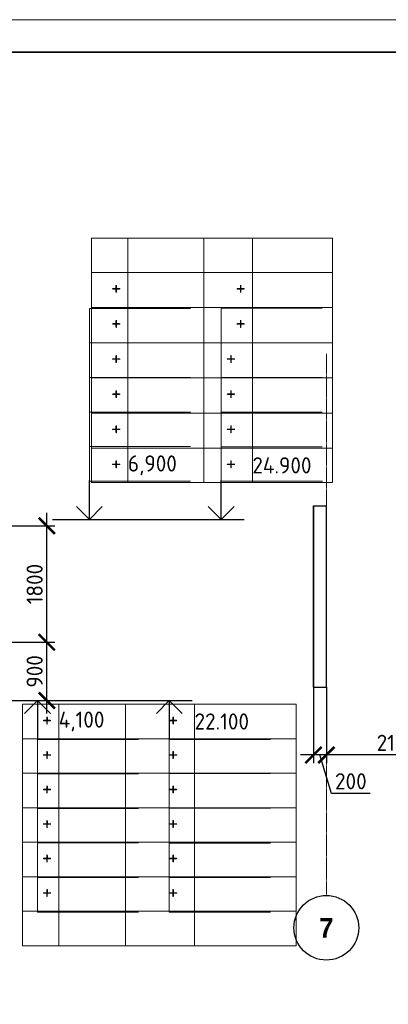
# Model space of a CAD drawing. Header units: millimetres. Extents: x 247266 to 730847, y -636031 to 10052.
# Tile 260 of 330: x 562894 to 568591, y -164984 to -149761. Entities that reach past the tile are written whole.
import ezdxf

# ---------------------------------------------------------------- set-up
doc = ezdxf.new("R2010")
doc.units = ezdxf.units.MM
doc.linetypes.add('______5', pattern=[1100, 800, -100, 100, -100])
doc.linetypes.add('осевая', pattern=[50.8, 31.75, -6.35, 6.35, -6.35])
for name, color, linetype, lineweight in [('RAZMER', 7, 'Continuous', 15), ('АС-Таблицы', 7, 'Continuous', 20), ('Оси', 7, '______5', 18), ('отметки', 7, 'Continuous', 18), ('ТОНКИЕ', 7, 'Continuous', 9)]:
    doc.layers.add(name, color=color, linetype=linetype, lineweight=lineweight)
doc.layers.add('РАЗМЕРЫ', color=7, linetype='Continuous')
doc.layers.add('ТОЛСТЫЕ_ОСНОВНЫЕ', color=7, linetype='Continuous')
doc.styles.add('Century Gothic', font='GOTHIC.TTF')
doc.styles.add('GOST-2.304_Type-B', font='GOST_Common.ttf')
doc.styles.add('ГОСТ', font='GOST_Common.ttf')
doc.dimstyles.new('СПДС', dxfattribs={"dimscale": 100, "dimtxt": 2.5, "dimasz": 2.5, "dimexe": 1.25, "dimexo": 0, "dimtad": 1, "dimdec": 0, "dimtxsty": 'GOST-2.304_Type-B', "dimblk": 'ARCHTICK', "dimcen": 2.5, "dimdle": 2, "dimadec": 0, "dimazin": 2, "dimtfac": 0.75, "dimtdec": 0, "dimtmove": 1, "dimatfit": 3, "dimfxl": 1, "dimtolj": 1, "dimarcsym": 1})

# ---------------------------------------------------------------- blocks, each defined once
blk = doc.blocks.new('*U3683')
at = {"layer": 'ТОЛСТЫЕ_ОСНОВНЫЕ', "lineweight": 35}
blk.add_lwpolyline([(20, 5), (836, 5), (836, 589), (20, 589)], close=True, dxfattribs=at)
at = {"layer": 'ТОНКИЕ'}
blk.add_lwpolyline([(0, 0), (841, 0), (841, 594), (0, 594)], close=True, dxfattribs=at)
blk = doc.blocks.new('_ArchTick')
at = {"color": 0, "linetype": 'ByBlock', "const_width": 0.15}
blk.add_lwpolyline([(-0.5, -0.5), (0.5, 0.5)], dxfattribs=at)
blk = doc.blocks.new('*D230')
at = {"color": 0, "lineweight": -2}
for p, q in [((536285, -162233), (536285, -162108)), ((537385, -162233), (537385, -162108)), ((537585, -162233), (536085, -162233))]:
    blk.add_line(p, q, dxfattribs=at)
at = {"layer": 'DEFPOINTS', "color": 0, "ltscale": 100}
for p in [(536285, -162233), (536285, -162233), (537385, -162233)]:
    blk.add_point(p, dxfattribs=at)
at = {"color": 0, "lineweight": -2, "ltscale": 100, "xscale": 250, "yscale": 250, "zscale": 250, "rotation": 180}
blk.add_blockref('_ArchTick', (536285, -162233), dxfattribs=at)
at = {"color": 0, "lineweight": -2, "ltscale": 100, "xscale": 250, "yscale": 250, "zscale": 250}
blk.add_blockref('_ArchTick', (537385, -162233), dxfattribs=at)
at = {"color": 0, "lineweight": 0, "ltscale": 100, "insert": (536835, -162007), "char_height": 250, "width": 83333.33, "attachment_point": 5, "style": 'GOST-2.304_Type-B'}
blk.add_mtext('\\A1;1100', dxfattribs=at)
blk = doc.blocks.new('*D231')
at = {"color": 0, "lineweight": -2}
for p, q in [((533285, -162233), (533285, -162108)), ((536285, -162233), (536285, -162108)), ((536485, -162233), (533085, -162233))]:
    blk.add_line(p, q, dxfattribs=at)
at = {"layer": 'DEFPOINTS', "color": 0, "ltscale": 100}
for p in [(533285, -162233), (533285, -162233), (536285, -162233)]:
    blk.add_point(p, dxfattribs=at)
at = {"color": 0, "lineweight": -2, "ltscale": 100, "xscale": 250, "yscale": 250, "zscale": 250, "rotation": 180}
blk.add_blockref('_ArchTick', (533285, -162233), dxfattribs=at)
at = {"color": 0, "lineweight": -2, "ltscale": 100, "xscale": 250, "yscale": 250, "zscale": 250}
blk.add_blockref('_ArchTick', (536285, -162233), dxfattribs=at)
at = {"color": 0, "lineweight": 0, "ltscale": 100, "insert": (534810, -162007), "char_height": 250, "width": 83333.33, "attachment_point": 5, "style": 'GOST-2.304_Type-B'}
blk.add_mtext('\\A1;3000', dxfattribs=at)
blk = doc.blocks.new('*D232')
at = {"color": 0, "lineweight": -2}
for p, q in [((530185, -162656), (530185, -162108)), ((533285, -162233), (533285, -162108)), ((533485, -162233), (529985, -162233))]:
    blk.add_line(p, q, dxfattribs=at)
at = {"layer": 'DEFPOINTS', "color": 0, "ltscale": 100}
for p in [(530185, -162233), (533285, -162233), (530185, -162656)]:
    blk.add_point(p, dxfattribs=at)
at = {"color": 0, "lineweight": -2, "ltscale": 100, "xscale": 250, "yscale": 250, "zscale": 250, "rotation": 180}
blk.add_blockref('_ArchTick', (530185, -162233), dxfattribs=at)
at = {"color": 0, "lineweight": -2, "ltscale": 100, "xscale": 250, "yscale": 250, "zscale": 250}
blk.add_blockref('_ArchTick', (533285, -162233), dxfattribs=at)
at = {"color": 0, "lineweight": 0, "ltscale": 100, "insert": (531735, -162007), "char_height": 250, "width": 83333.33, "attachment_point": 5, "style": 'GOST-2.304_Type-B'}
blk.add_mtext('\\A1;3100', dxfattribs=at)
blk = doc.blocks.new('*D233')
at = {"color": 0, "lineweight": -2}
for p, q in [((549041, -162233), (549041, -162108)), ((550141, -162233), (550141, -162108)), ((550341, -162233), (548841, -162233))]:
    blk.add_line(p, q, dxfattribs=at)
at = {"layer": 'DEFPOINTS', "color": 0, "ltscale": 100}
for p in [(549041, -162233), (549041, -162233), (550141, -162233)]:
    blk.add_point(p, dxfattribs=at)
at = {"color": 0, "lineweight": -2, "ltscale": 100, "xscale": 250, "yscale": 250, "zscale": 250, "rotation": 180}
blk.add_blockref('_ArchTick', (549041, -162233), dxfattribs=at)
at = {"color": 0, "lineweight": -2, "ltscale": 100, "xscale": 250, "yscale": 250, "zscale": 250}
blk.add_blockref('_ArchTick', (550141, -162233), dxfattribs=at)
at = {"color": 0, "lineweight": 0, "ltscale": 100, "insert": (549591, -162007), "char_height": 250, "width": 83333.33, "attachment_point": 5, "style": 'GOST-2.304_Type-B'}
blk.add_mtext('\\A1;1100', dxfattribs=at)
blk = doc.blocks.new('*D234')
at = {"color": 0, "lineweight": -2}
for p, q in [((546041, -162233), (546041, -162108)), ((549041, -162233), (549041, -162108)), ((549241, -162233), (545841, -162233))]:
    blk.add_line(p, q, dxfattribs=at)
at = {"layer": 'DEFPOINTS', "color": 0, "ltscale": 100}
for p in [(546041, -162233), (546041, -162233), (549041, -162233)]:
    blk.add_point(p, dxfattribs=at)
at = {"color": 0, "lineweight": -2, "ltscale": 100, "xscale": 250, "yscale": 250, "zscale": 250, "rotation": 180}
blk.add_blockref('_ArchTick', (546041, -162233), dxfattribs=at)
at = {"color": 0, "lineweight": -2, "ltscale": 100, "xscale": 250, "yscale": 250, "zscale": 250}
blk.add_blockref('_ArchTick', (549041, -162233), dxfattribs=at)
at = {"color": 0, "lineweight": 0, "ltscale": 100, "insert": (547566, -162007), "char_height": 250, "width": 83333.33, "attachment_point": 5, "style": 'GOST-2.304_Type-B'}
blk.add_mtext('\\A1;3000', dxfattribs=at)
blk = doc.blocks.new('*D235')
at = {"color": 0, "lineweight": -2}
for p, q in [((542941, -162656), (542941, -162108)), ((546041, -162233), (546041, -162108)), ((546241, -162233), (542741, -162233))]:
    blk.add_line(p, q, dxfattribs=at)
at = {"layer": 'DEFPOINTS', "color": 0, "ltscale": 100}
for p in [(542941, -162233), (546041, -162233), (542941, -162656)]:
    blk.add_point(p, dxfattribs=at)
at = {"color": 0, "lineweight": -2, "ltscale": 100, "xscale": 250, "yscale": 250, "zscale": 250, "rotation": 180}
blk.add_blockref('_ArchTick', (542941, -162233), dxfattribs=at)
at = {"color": 0, "lineweight": -2, "ltscale": 100, "xscale": 250, "yscale": 250, "zscale": 250}
blk.add_blockref('_ArchTick', (546041, -162233), dxfattribs=at)
at = {"color": 0, "lineweight": 0, "ltscale": 100, "insert": (544491, -162007), "char_height": 250, "width": 83333.33, "attachment_point": 5, "style": 'GOST-2.304_Type-B'}
blk.add_mtext('\\A1;3100', dxfattribs=at)
blk = doc.blocks.new('NSY101')
at = {"color": 0, "linetype": 'ByBlock', "lineweight": -2}
blk.add_circle((0, 0), 50, dxfattribs=at)
blk = doc.blocks.new('*D285')
at = {"layer": 'DEFPOINTS', "color": 0, "ltscale": 100}
for p in [(567634, -160079), (569814, -160079), (567634, -161129)]:
    blk.add_point(p, dxfattribs=at)
at = {"layer": 'РАЗМЕРЫ', "color": 0, "lineweight": -2}
for p, q in [((567634, -160079), (567634, -161254)), ((569814, -160079), (569814, -161254)), ((570014, -161129), (567434, -161129))]:
    blk.add_line(p, q, dxfattribs=at)
at = {"layer": 'РАЗМЕРЫ', "color": 0, "lineweight": -2, "ltscale": 100, "xscale": 250, "yscale": 250, "zscale": 250, "rotation": 180}
blk.add_blockref('_ArchTick', (567634, -161129), dxfattribs=at)
at = {"layer": 'РАЗМЕРЫ', "color": 0, "lineweight": -2, "ltscale": 100, "xscale": 250, "yscale": 250, "zscale": 250}
blk.add_blockref('_ArchTick', (569814, -161129), dxfattribs=at)
at = {"layer": 'РАЗМЕРЫ', "color": 0, "lineweight": 0, "ltscale": 100, "insert": (568724, -160942), "char_height": 250, "attachment_point": 5, "style": 'GOST-2.304_Type-B'}
blk.add_mtext('\\A1;2180', dxfattribs=at)
blk = doc.blocks.new('*D287')
at = {"layer": 'DEFPOINTS', "color": 0, "ltscale": 100}
for p in [(567434, -160054), (567634, -160079), (567434, -161129)]:
    blk.add_point(p, dxfattribs=at)
at = {"layer": 'РАЗМЕРЫ', "color": 0, "lineweight": -2}
for p, q in [((567434, -160054), (567434, -161254)), ((567634, -160079), (567634, -161254)), ((567834, -161129), (567234, -161129)), ((567712, -161723), (567534, -161129)), ((568312, -161723), (567712, -161723))]:
    blk.add_line(p, q, dxfattribs=at)
at = {"layer": 'РАЗМЕРЫ', "color": 0, "lineweight": -2, "ltscale": 100, "xscale": 250, "yscale": 250, "zscale": 250, "rotation": 180}
blk.add_blockref('_ArchTick', (567434, -161129), dxfattribs=at)
at = {"layer": 'РАЗМЕРЫ', "color": 0, "lineweight": -2, "ltscale": 100, "xscale": 250, "yscale": 250, "zscale": 250}
blk.add_blockref('_ArchTick', (567634, -161129), dxfattribs=at)
at = {"layer": 'РАЗМЕРЫ', "color": 0, "lineweight": 0, "ltscale": 100, "insert": (568012, -161536), "char_height": 250, "attachment_point": 5, "style": 'GOST-2.304_Type-B'}
blk.add_mtext('\\A1;200', dxfattribs=at)
blk = doc.blocks.new('*D338')
at = {"color": 0, "lineweight": -2}
for p, q in [((562468, -162446), (560518, -162446)), ((560718, -162446), (560718, -162571)), ((562268, -162446), (562268, -162571))]:
    blk.add_line(p, q, dxfattribs=at)
at = {"layer": 'DEFPOINTS', "color": 0, "ltscale": 100}
for p in [(560718, -162446), (560718, -162446), (562268, -162446)]:
    blk.add_point(p, dxfattribs=at)
at = {"color": 0, "lineweight": -2, "ltscale": 100, "xscale": 250, "yscale": 250, "zscale": 250, "rotation": 180}
blk.add_blockref('_ArchTick', (560718, -162446), dxfattribs=at)
at = {"color": 0, "lineweight": -2, "ltscale": 100, "xscale": 250, "yscale": 250, "zscale": 250}
blk.add_blockref('_ArchTick', (562268, -162446), dxfattribs=at)
at = {"color": 0, "lineweight": 0, "ltscale": 100, "insert": (561493, -162221), "char_height": 250, "width": 83333.33, "attachment_point": 5, "style": 'GOST-2.304_Type-B'}
blk.add_mtext('\\A1;1550', dxfattribs=at)
blk = doc.blocks.new('*D339')
at = {"color": 0, "lineweight": -2}
for p, q in [((560918, -162446), (554818, -162446)), ((555018, -162446), (555018, -162571)), ((560718, -162446), (560718, -162571))]:
    blk.add_line(p, q, dxfattribs=at)
at = {"layer": 'DEFPOINTS', "color": 0, "ltscale": 100}
for p in [(555018, -162446), (555018, -162446), (560718, -162446)]:
    blk.add_point(p, dxfattribs=at)
at = {"color": 0, "lineweight": -2, "ltscale": 100, "xscale": 250, "yscale": 250, "zscale": 250, "rotation": 180}
blk.add_blockref('_ArchTick', (555018, -162446), dxfattribs=at)
at = {"color": 0, "lineweight": -2, "ltscale": 100, "xscale": 250, "yscale": 250, "zscale": 250}
blk.add_blockref('_ArchTick', (560718, -162446), dxfattribs=at)
at = {"color": 0, "lineweight": 0, "ltscale": 100, "insert": (557893, -162220), "char_height": 250, "width": 83333.33, "attachment_point": 5, "style": 'GOST-2.304_Type-B'}
blk.add_mtext('\\A1;5700', dxfattribs=at)
blk = doc.blocks.new('*D345')
at = {"layer": 'DEFPOINTS', "color": 0, "ltscale": 100}
for p in [(561691, -159387), (563313, -159387), (561473, -160287)]:
    blk.add_point(p, dxfattribs=at)
at = {"layer": 'РАЗМЕРЫ', "color": 0, "lineweight": -2}
for p, q in [((563313, -160487), (563313, -159187)), ((561691, -159387), (563438, -159387)), ((561473, -160287), (563438, -160287))]:
    blk.add_line(p, q, dxfattribs=at)
at = {"layer": 'РАЗМЕРЫ', "color": 0, "lineweight": -2, "ltscale": 100, "xscale": 250, "yscale": 250, "zscale": 250}
for p, rotation in [((563313, -159387), 90), ((563313, -160287), 270)]:
    blk.add_blockref('_ArchTick', p, dxfattribs=dict(at, rotation=rotation))
at = {"layer": 'РАЗМЕРЫ', "color": 0, "lineweight": 0, "ltscale": 100, "insert": (563125, -159837), "char_height": 250, "attachment_point": 5, "rotation": 90, "style": 'GOST-2.304_Type-B'}
blk.add_mtext('\\A1;900', dxfattribs=at)
blk = doc.blocks.new('*D346')
at = {"layer": 'DEFPOINTS', "color": 0, "ltscale": 100}
for p in [(561878, -157587), (563313, -157587), (561691, -159387)]:
    blk.add_point(p, dxfattribs=at)
at = {"layer": 'РАЗМЕРЫ', "color": 0, "lineweight": -2}
for p, q in [((563313, -159587), (563313, -157387)), ((561878, -157587), (563438, -157587)), ((561691, -159387), (563438, -159387))]:
    blk.add_line(p, q, dxfattribs=at)
at = {"layer": 'РАЗМЕРЫ', "color": 0, "lineweight": -2, "ltscale": 100, "xscale": 250, "yscale": 250, "zscale": 250}
for p, rotation in [((563313, -157587), 90), ((563313, -159387), 270)]:
    blk.add_blockref('_ArchTick', p, dxfattribs=dict(at, rotation=rotation))
at = {"layer": 'РАЗМЕРЫ', "color": 0, "lineweight": 0, "ltscale": 100, "insert": (563125, -158487), "char_height": 250, "attachment_point": 5, "rotation": 90, "style": 'GOST-2.304_Type-B'}
blk.add_mtext('\\A1;1800', dxfattribs=at)
blk = doc.blocks.new('*D488')
at = {"color": 0, "lineweight": -2}
for p, q in [((588467, -162025), (588467, -161900)), ((589567, -162025), (589567, -161900)), ((589767, -162025), (588267, -162025))]:
    blk.add_line(p, q, dxfattribs=at)
at = {"layer": 'DEFPOINTS', "color": 0, "ltscale": 100}
for p in [(588467, -162025), (588467, -162025), (589567, -162025)]:
    blk.add_point(p, dxfattribs=at)
at = {"color": 0, "lineweight": -2, "ltscale": 100, "xscale": 250, "yscale": 250, "zscale": 250, "rotation": 180}
blk.add_blockref('_ArchTick', (588467, -162025), dxfattribs=at)
at = {"color": 0, "lineweight": -2, "ltscale": 100, "xscale": 250, "yscale": 250, "zscale": 250}
blk.add_blockref('_ArchTick', (589567, -162025), dxfattribs=at)
at = {"color": 0, "lineweight": 0, "ltscale": 100, "insert": (589017, -161800), "char_height": 250, "width": 83333.33, "attachment_point": 5, "style": 'GOST-2.304_Type-B'}
blk.add_mtext('\\A1;1100', dxfattribs=at)
blk = doc.blocks.new('*D489')
at = {"color": 0, "lineweight": -2}
for p, q in [((585467, -162025), (585467, -161900)), ((588467, -162025), (588467, -161900)), ((588667, -162025), (585267, -162025))]:
    blk.add_line(p, q, dxfattribs=at)
at = {"layer": 'DEFPOINTS', "color": 0, "ltscale": 100}
for p in [(585467, -162025), (585467, -162025), (588467, -162025)]:
    blk.add_point(p, dxfattribs=at)
at = {"color": 0, "lineweight": -2, "ltscale": 100, "xscale": 250, "yscale": 250, "zscale": 250, "rotation": 180}
blk.add_blockref('_ArchTick', (585467, -162025), dxfattribs=at)
at = {"color": 0, "lineweight": -2, "ltscale": 100, "xscale": 250, "yscale": 250, "zscale": 250}
blk.add_blockref('_ArchTick', (588467, -162025), dxfattribs=at)
at = {"color": 0, "lineweight": 0, "ltscale": 100, "insert": (586992, -161800), "char_height": 250, "width": 83333.33, "attachment_point": 5, "style": 'GOST-2.304_Type-B'}
blk.add_mtext('\\A1;3000', dxfattribs=at)
blk = doc.blocks.new('*D490')
at = {"color": 0, "lineweight": -2}
for p, q in [((582367, -162448), (582367, -161900)), ((585467, -162025), (585467, -161900)), ((585667, -162025), (582167, -162025))]:
    blk.add_line(p, q, dxfattribs=at)
at = {"layer": 'DEFPOINTS', "color": 0, "ltscale": 100}
for p in [(582367, -162025), (585467, -162025), (582367, -162448)]:
    blk.add_point(p, dxfattribs=at)
at = {"color": 0, "lineweight": -2, "ltscale": 100, "xscale": 250, "yscale": 250, "zscale": 250, "rotation": 180}
blk.add_blockref('_ArchTick', (582367, -162025), dxfattribs=at)
at = {"color": 0, "lineweight": -2, "ltscale": 100, "xscale": 250, "yscale": 250, "zscale": 250}
blk.add_blockref('_ArchTick', (585467, -162025), dxfattribs=at)
at = {"color": 0, "lineweight": 0, "ltscale": 100, "insert": (583917, -161800), "char_height": 250, "width": 83333.33, "attachment_point": 5, "style": 'GOST-2.304_Type-B'}
blk.add_mtext('\\A1;3100', dxfattribs=at)
blk = doc.blocks.new('*T1288')
at = {"layer": 'DEFPOINTS', "color": 8, "linetype": 'ByBlock', "lineweight": 0}
for p, q in [((0, 0), (3722, 0)), ((0, 0), (0, -3781)), ((561, 0), (561, -3781)), ((1734, 0), (1734, -3781)), ((2484, 0), (2484, -3781)), ((3722, 0), (3722, -3781)), ((0, -533), (3722, -533)), ((0, -1076), (3722, -1076)), ((0, -1619), (3722, -1619)), ((0, -2162), (3722, -2162)), ((0, -2705), (3722, -2705)), ((0, -3247), (3722, -3247)), ((0, -3781), (3722, -3781))]:
    blk.add_line(p, q, dxfattribs=at)
at = {"layer": 'АС-Таблицы', "color": 0, "char_height": 250, "style": 'ГОСТ'}
for s, insert, width, attachment_point in [('+', (461, -633), 361.22, 3), ('+', (2384, -633), 550, 3), ('+', (461, -1176), 361.22, 3), ('+', (2384, -1176), 550, 3), ('+', (461, -1719), 361.22, 3), ('+', (2234, -1719), 250, 3), ('+', (461, -2262), 361.22, 3), ('+', (2234, -2262), 250, 3), ('+', (461, -2805), 361.22, 3), ('+', (2234, -2805), 250, 3), ('+', (461, -3347), 361.22, 3), ('6,900', (561, -3514), 1173.09, 4), ('+', (2234, -3347), 250, 3), ('24.900', (2484, -3514), 1237.25, 4)]:
    blk.add_mtext(s, dxfattribs=dict(at, insert=insert, width=width, attachment_point=attachment_point))
blk = doc.blocks.new('*T1650')
at = {"layer": 'DEFPOINTS', "color": 8, "linetype": 'ByBlock', "lineweight": 0}
for p, q in [((0, 3733), (4233, 3733)), ((0, 0), (0, 3733)), ((561, 0), (561, 3733)), ((1592, 0), (1592, 3733)), ((2660, 0), (2660, 3733)), ((4233, 0), (4233, 3733)), ((0, 3200), (4233, 3200)), ((0, 2667), (4233, 2667)), ((0, 2133), (4233, 2133)), ((0, 1600), (4233, 1600)), ((0, 1067), (4233, 1067)), ((0, 533), (4233, 533)), ((0, 0), (4233, 0))]:
    blk.add_line(p, q, dxfattribs=at)
at = {"layer": 'АС-Таблицы', "color": 0, "char_height": 250, "style": 'ГОСТ'}
for s, insert, width, attachment_point in [('+', (461, 3633), 361.22, 3), ('4,100', (561, 3467), 1031, 4), ('+', (2410, 3633), 568.04, 3), ('22.100', (2660, 3467), 1573.13, 4), ('+', (461, 3100), 361.22, 3), ('+', (2410, 3100), 568.04, 3), ('+', (461, 2567), 361.22, 3), ('+', (2410, 2567), 568.04, 3), ('+', (461, 2033), 361.22, 3), ('+', (2410, 2033), 568.04, 3), ('+', (461, 1500), 361.22, 3), ('+', (2410, 1500), 568.04, 3), ('+', (461, 967), 361.22, 3), ('+', (2410, 967), 568.04, 3)]:
    blk.add_mtext(s, dxfattribs=dict(at, insert=insert, width=width, attachment_point=attachment_point))

msp = doc.modelspace()

# ---------------------------------------------------------------- linework, layer by layer
at = {"linetype": 'Continuous', "lineweight": 30, "transparency": 33554687}
for p, q in [((567433.77, -157279.43), (567433.77, -160079.43)), ((567633.77, -160079.43), (567633.77, -157279.43))]:
    msp.add_line(p, q, dxfattribs=at)
for points in [[(563402.96, -157487.35), (566363.93, -157487.35)], [(563828.02, -157487.35), (564662.59, -157487.35)], [(562600.39, -160287.35), (565561.36, -160287.35)], [(563025.45, -160287.35), (563860.01, -160287.35)]]:
    msp.add_lwpolyline(points)
at = {"layer": 'RAZMER', "ltscale": 100}
for p, q in [((563970.87, -157047.91), (563970.87, -154224.18)), ((563972.39, -154224.18), (565534.89, -154224.18)), ((566008.51, -156896.14, 0), (566008.51, -154221.54)), ((566008.51, -154221.54), (567571.01, -154221.54)), ((563972.39, -154757.52), (565534.89, -154757.52)), ((566008.51, -154757.52), (567571.01, -154757.52)), ((563972.39, -155293.5), (565534.89, -155293.5)), ((566008.51, -155290.85), (567571.01, -155290.85)), ((563972.39, -155826.83), (565534.89, -155826.83)), ((566008.51, -155829.47, 0), (567571.01, -155829.47, 0)), ((563972.39, -156360.16), (565534.89, -156360.16)), ((566008.51, -156365.45, 0), (567571.01, -156365.45, 0)), ((566008.51, -157048.79, 0), (566008.51, -156448.79, 0)), ((563972.39, -156893.5), (565534.89, -156893.5)), ((566010.03, -156894.37, 0), (567572.53, -156894.37, 0)), ((563168.29, -160734.7), (563168.29, -163558.43)), ((565205.93, -160733.83, 0), (565205.93, -161333.83, 0)), ((563169.82, -160889.12), (564732.32, -160889.12)), ((565205.93, -160886.47, 0), (565205.93, -163561.08)), ((565207.46, -160888.24, 0), (566769.96, -160888.24, 0)), ((563169.82, -161422.45), (564732.32, -161422.45)), ((565205.93, -161417.16, 0), (566768.43, -161417.16, 0)), ((563169.82, -161955.78), (564732.32, -161955.78)), ((565205.93, -161953.14, 0), (566768.43, -161953.14, 0)), ((563169.82, -162489.12), (564732.32, -162489.12)), ((565205.93, -162491.76), (566768.43, -162491.76)), ((563169.82, -163025.1), (564732.32, -163025.1)), ((565205.93, -163025.1), (566768.43, -163025.1)), ((563169.82, -163558.43), (564732.32, -163558.43)), ((565205.93, -163561.08), (566768.43, -163561.08))]:
    msp.add_line(p, q, dxfattribs=at)
at = {"layer": 'Оси', "linetype": 'осевая', "lineweight": 0, "ltscale": 0.3, "transparency": 33554687}
msp.add_line((567633.77, -154929.67), (567633.77, -163285.78), dxfattribs=at)
at = {"layer": 'отметки', "linetype": 'Continuous', "lineweight": 25, "ltscale": 100}
for p, q in [((563970.87, -157487.35), (563970.87, -156887.35)), ((566008.51, -157488.22, 0), (566008.51, -156888.22, 0)), ((563168.29, -160287.35), (563168.29, -160887.35)), ((565205.93, -160286.47, 0), (565205.93, -160886.47, 0))]:
    msp.add_line(p, q, dxfattribs=at)
for points in [[(563770.87, -157287.35), (563970.87, -157487.35), (564170.87, -157287.35)], [(562968.29, -160487.35), (563168.29, -160287.35), (563368.29, -160487.35)]]:
    msp.add_lwpolyline(points, dxfattribs=at)
at = {"layer": 'отметки', "linetype": 'Continuous', "lineweight": 25, "ltscale": 100, "elevation": 0}
for points in [[(565808.51, -157288.22), (566008.51, -157488.22), (566208.51, -157288.22)], [(565005.93, -160486.47), (565205.93, -160286.47), (565405.93, -160486.47)]]:
    msp.add_lwpolyline(points, dxfattribs=at)
at = {"layer": 'РАЗМЕРЫ', "lineweight": 30}
for q in [(567433.77, -157279.43), (567633.77, -160079.43)]:
    msp.add_line((567433.77, -160079.43), q, dxfattribs=at)
msp.add_lwpolyline([(567433.77, -157279.43), (567633.77, -157279.43)], dxfattribs=at)

# ---------------------------------------------------------------- block references
at = {"xscale": 100, "yscale": 100, "zscale": 100}
msp.add_blockref('*U3683', (526994.57, -209161.15, 3100), dxfattribs=at)
for name, p in [('*T1288', (564005.75, -153137.47)), ('*T1650', (562936.06, -164078.68))]:
    msp.add_blockref(name, p)
at = {"layer": 'Оси', "linetype": 'Continuous', "lineweight": 25, "transparency": 33554687, "xscale": 9.999999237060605, "yscale": 9.999999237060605, "zscale": 9.999999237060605}
msp.add_blockref('NSY101', (567633.23, -163801.65), dxfattribs=at)

# ---------------------------------------------------------------- texts
at = {"layer": 'Оси', "linetype": 'Continuous', "lineweight": 25, "transparency": 33554687, "insert": (567633.23, -163801.65), "char_height": 300, "width": 385, "attachment_point": 5, "style": 'Century Gothic'}
msp.add_mtext('\\A1;{\\fCentury Gothic|i0|b1;\\H300.000000;\\W1.000000;\\C16;7}\\P', dxfattribs=at)

# ---------------------------------------------------------------- dimensions: what is measured, and where the dimension line sits
at = {"lineweight": 0}
for base, p1, p2, picture, middle in [((582366.51, -162024.64), (585466.51, -162024.64), (582366.51, -162448.17), '*D490', (583916.51, -162024.64)), ((585466.51, -162024.64), (588466.51, -162024.64), (585466.51, -162024.64), '*D489', (586991.66, -162024.64)), ((588466.51, -162024.64), (589566.51, -162024.64), (588466.51, -162024.64), '*D488', (589016.51, -162024.64)), ((530185.3, -162232.56), (533285.3, -162232.56), (530185.3, -162656.09), '*D232', (531735.3, -162232.56)), ((533285.3, -162232.56), (536285.3, -162232.56), (533285.3, -162232.56), '*D231', (534810.45, -162232.56)), ((536285.3, -162232.56), (537385.3, -162232.56), (536285.3, -162232.56), '*D230', (536835.3, -162232.56)), ((542940.86, -162232.56), (546040.86, -162232.56), (542940.86, -162656.09), '*D235', (544490.86, -162232.56)), ((546040.86, -162232.56), (549040.86, -162232.56), (546040.86, -162232.56), '*D234', (547566.02, -162232.56)), ((549040.86, -162232.56), (550140.86, -162232.56), (549040.86, -162232.56), '*D233', (549590.86, -162232.56)), ((555018.05, -162445.76), (560718.05, -162445.76), (555018.05, -162445.76), '*D339', (557893.2, -162445.76)), ((560718.05, -162445.76), (562268.05, -162445.76), (560718.05, -162445.76), '*D338', (561493.05, -162445.76))]:
    dim = msp.add_linear_dim(base=base, p1=p1, p2=p2, angle=180, dimstyle='СПДС', override={"dimgap": 1}, dxfattribs=at)
    dim.commit()
    dim.dimension.update_dxf_attribs({"geometry": picture, "text_midpoint": middle, "dimtype": 160})
at = {"layer": 'РАЗМЕРЫ', "lineweight": 0}
for base, p1, p2, picture, middle in [((563312.58, -157587.35), (561691.24, -159387.35), (561878.04, -157587.35), '*D346', (563124.95, -158487.35)), ((563312.58, -159387.35), (561472.76, -160287.35), (561691.24, -159387.35), '*D345', (563124.95, -159837.35))]:
    dim = msp.add_linear_dim(base=base, p1=p1, p2=p2, angle=90, dimstyle='СПДС', dxfattribs=at)
    dim.commit()
    dim.dimension.update_dxf_attribs({"geometry": picture, "text_midpoint": middle})
for base, p1, p2, picture, middle in [((567433.77, -161129.14), (567633.77, -160079.43), (567433.77, -160053.94), '*D287', (567774.51, -161535.64)), ((567633.77, -161129.14), (569813.77, -160079.43), (567633.77, -160079.43), '*D285', (568723.77, -160941.51))]:
    dim = msp.add_linear_dim(base=base, p1=p1, p2=p2, dimstyle='СПДС', dxfattribs=at)
    dim.commit()
    dim.dimension.update_dxf_attribs({"geometry": picture, "text_midpoint": middle})

doc.saveas('drawing.dxf')
